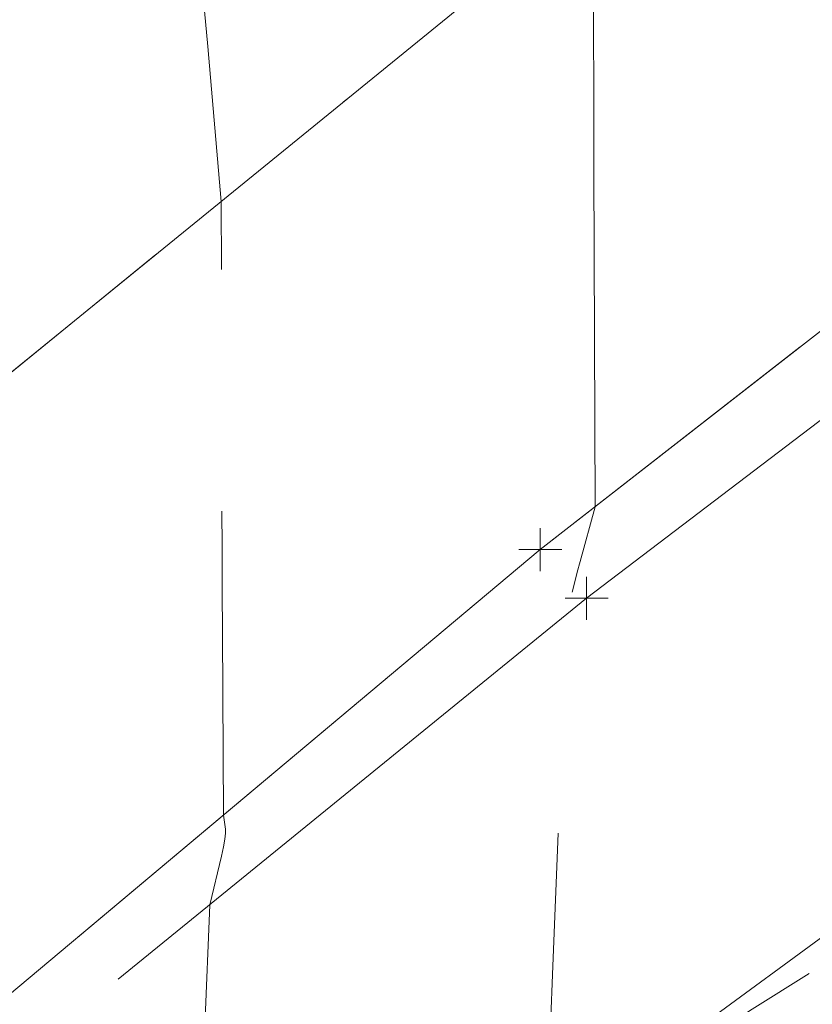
# Model space of a CAD drawing. Extents: x 1926935 to 1928139, y 199322 to 200300.
# Tile 361 of 656: x 1927433 to 1927452, y 199596 to 199618. Entities that reach past the tile are written whole.
import ezdxf

# ---------------------------------------------------------------- set-up
doc = ezdxf.new("R2010")
doc.units = 0
doc.header["$MEASUREMENT"] = 0
for name, pattern in [('CENTER LINE DOUBLE SOLID', [0]), ('DGN Style 2', [14.030764, 8.418458, -5.612305]), ('DGN Style 3', [19.643069, 14.030764, -5.612305]), ('DGN Style 4', [22.463252, 11.224611, -5.612305, 0.014031, -5.612305])]:
    doc.linetypes.add(name, pattern=pattern)
for name, color, linetype, lineweight in [('DT_X_Contour_Minor', 136, 'DGN Style 3', 0), ('DT_X_Terrain_Ground_Line', 92, 'DGN Style 3', 13), ('PM_X_CL_Double_Solid', 40, 'CENTER LINE DOUBLE SOLID', 0), ('PM_X_Edge_Line', 40, 'Continuous', 0), ('PV_X_COP', 4, 'DGN Style 4', 0), ('PV_X_EOP', 7, 'DGN Style 3', 0), ('PV_X_Shoulder', 30, 'DGN Style 3', 0), ('SV_X_Toe_of_Slope', 193, 'DGN Style 2', 0)]:
    doc.layers.add(name, color=color, linetype=linetype, lineweight=lineweight)
doc.layers.add('SV_X_Shot_Marker (Construction)', color=40, linetype='Continuous', lineweight=0, transparency=0.5)

# ---------------------------------------------------------------- blocks, each defined once
blk = doc.blocks.new('SVPT_921')
at = {"layer": 'SV_X_Shot_Marker (Construction)', "transparency": 33554495}
for p, q in [((0, 0.025), (0, -0.025)), ((-0.025, 0), (0.025, 0))]:
    blk.add_line(p, q, dxfattribs=at)
blk.add_point((0, 0), dxfattribs=at)
blk = doc.blocks.new('SVPT_922')
at = {"layer": 'SV_X_Shot_Marker (Construction)', "transparency": 33554495}
for p, q in [((0, 0.025), (0, -0.025)), ((-0.025, 0), (0.025, 0))]:
    blk.add_line(p, q, dxfattribs=at)
blk.add_point((0, 0), dxfattribs=at)
blk = doc.blocks.new('*U2117', base_point=(1927600.126, 199832.709, 682.609))
at = {"layer": 'DT_X_Contour_Minor', "flags": 128}
for points, elevation in [([(1927623.358, 199593.905), (1927611.739, 199596.849), (1927609.279, 199597.538), (1927606.878, 199598.345), (1927604.535, 199599.269), (1927602.251, 199600.311), (1927596.239, 199603.244), (1927594.04, 199604.347), (1927591.95, 199605.455), (1927589.97, 199606.567), (1927588.099, 199607.685), (1927583.257, 199610.671), (1927581.382, 199611.817), (1927579.386, 199613.015), (1927577.272, 199614.264), (1927575.037, 199615.566), (1927568.918, 199619.105), (1927566.711, 199620.321), (1927564.68, 199621.314), (1927562.823, 199622.085), (1927561.142, 199622.633), (1927556.893, 199623.797), (1927555.313, 199624.353), (1927553.757, 199625.15), (1927552.228, 199626.186), (1927550.723, 199627.461), (1927546.746, 199631.183), (1927545.278, 199632.523), (1927543.859, 199633.752), (1927542.488, 199634.87), (1927541.165, 199635.877), (1927537.702, 199638.413), (1927536.411, 199639.258), (1927535.136, 199639.889), (1927533.876, 199640.306), (1927532.631, 199640.51), (1927529.334, 199640.769), (1927528.115, 199640.781), (1927526.929, 199640.622), (1927525.777, 199640.292), (1927524.659, 199639.792), (1927521.723, 199638.23), (1927520.591, 199637.663), (1927519.398, 199637.134), (1927518.144, 199636.642), (1927516.828, 199636.188), (1927513.237, 199635.027), (1927511.953, 199634.572), (1927510.792, 199634.077), (1927509.754, 199633.542), (1927508.84, 199632.967), (1927506.567, 199631.381), (1927505.625, 199630.744), (1927504.503, 199630.026), (1927503.2, 199629.225), (1927501.717, 199628.342), (1927497.523, 199625.878), (1927496.001, 199624.975), (1927494.578, 199624.116), (1927493.255, 199623.299), (1927492.032, 199622.526), (1927488.903, 199620.522), (1927487.596, 199619.671), (1927486.022, 199618.619), (1927484.18, 199617.368), (1927482.071, 199615.916), (1927476.09, 199611.78), (1927474.064, 199610.383), (1927472.471, 199609.294), (1927471.311, 199608.515), (1927470.584, 199608.043), (1927469.224, 199607.198), (1927468.378, 199606.67), (1927466.863, 199605.719), (1927464.677, 199604.345), (1927461.821, 199602.548), (1927453.312, 199597.193), (1927450.518, 199595.434), (1927448.515, 199594.173), (1927447.305, 199593.411), (1927446.887, 199593.147), (1927446.735, 199593.044), (1927446.649, 199592.985), (1927445.958, 199592.514), (1927445.808, 199592.812), (1927445.789, 199593.086), (1927445.795, 199593.782), (1927445.826, 199594.9), (1927445.883, 199596.438), (1927446.205, 199604.604), (1927446.352, 199605.21), (1927446.451, 199605.586), (1927446.519, 199605.837), (1927446.867, 199607.107), (1927446.838, 199614.96), (1927446.834, 199616.105), (1927446.831, 199617.079), (1927446.829, 199617.883), (1927446.821, 199621.235), (1927446.792, 199621.557), (1927446.782, 199621.659), (1927446.768, 199621.794), (1927446.697, 199622.45), (1927446.661, 199622.782), (1927446.592, 199623.411), (1927446.49, 199624.337), (1927446.355, 199625.56), (1927445.952, 199629.217), (1927445.811, 199630.464), (1927445.693, 199631.459), (1927445.596, 199632.204), (1927445.522, 199632.697), (1927445.224, 199634.416), (1927445.008, 199634.46), (1927444.963, 199634.488), (1927444.921, 199634.554), (1927444.882, 199634.657), (1927444.846, 199634.797), (1927444.683, 199635.538), (1927444.106, 199635.545), (1927443.938, 199635.539), (1927443.684, 199635.519), (1927443.342, 199635.484), (1927442.913, 199635.435), (1927440.708, 199635.171), (1927439.162, 199634.697), (1927438.866, 199634.611), (1927438.64, 199634.556), (1927438.485, 199634.532), (1927438.4, 199634.539), (1927438.267, 199634.598), (1927437.986, 199634.64), (1927437.243, 199634.72), (1927436.039, 199634.839), (1927434.372, 199634.996), (1927429.312, 199635.467), (1927427.565, 199635.687), (1927426.118, 199635.995), (1927424.973, 199636.39), (1927424.128, 199636.873), (1927422.275, 199638.278), (1927421.475, 199638.945), (1927420.466, 199639.893), (1927419.246, 199641.121), (1927417.816, 199642.63), (1927413.723, 199647.028), (1927412.177, 199648.589), (1927410.608, 199649.971), (1927409.016, 199651.177), (1927407.401, 199652.205), (1927399.81, 199656.588), (1927395.043, 199654.714), (1927394.051, 199654.288), (1927393.119, 199653.809), (1927392.245, 199653.28), (1927391.43, 199652.7), (1927389.337, 199651.083), (1927388.274, 199650.266), (1927386.654, 199649.027), (1927381.744, 199645.283), (1927373.713, 199639.165), (1927371.016, 199637.105), (1927368.949, 199635.51), (1927367.511, 199634.383), (1927366.703, 199633.722), (1927365.387, 199632.582), (1927364.652, 199631.964), (1927363.431, 199630.965), (1927361.726, 199629.585), (1927359.537, 199627.824), (1927353.052, 199622.62), (1927350.759, 199620.793), (1927348.743, 199619.215), (1927347.004, 199617.886), (1927345.544, 199616.806), (1927342.018, 199614.257), (1927340.662, 199613.296), (1927339.239, 199612.323), (1927337.748, 199611.34), (1927336.19, 199610.345), (1927331.945, 199607.678), (1927330.31, 199606.575), (1927328.589, 199605.268), (1927326.783, 199603.757), (1927324.892, 199602.042), (1927319.733, 199597.195), (1927317.977, 199595.553), (1927316.58, 199594.265), (1927315.541, 199593.328), (1927314.859, 199592.745), (1927313.519, 199591.658), (1927312.691, 199590.994), (1927311.21, 199589.816), (1927309.077, 199588.124), (1927306.292, 199585.919), (1927297.996, 199579.352), (1927295.241, 199577.171), (1927293.197, 199575.55), (1927291.864, 199574.491), (1927291.243, 199573.994), (1927290.536, 199573.416), (1927289.942, 199572.986), (1927288.69, 199572.131), (1927286.781, 199570.849), (1927284.214, 199569.141), (1927270.7, 199560.178)], 693), ([(1927621.923, 199593.127), (1927610.929, 199595.913), (1927608.601, 199596.565), (1927606.328, 199597.329), (1927604.111, 199598.203), (1927601.95, 199599.189), (1927596.261, 199601.965), (1927594.15, 199603.027), (1927592.083, 199604.13), (1927590.061, 199605.274), (1927588.083, 199606.46), (1927582.868, 199609.677), (1927580.885, 199610.89), (1927578.847, 199612.115), (1927576.754, 199613.354), (1927574.606, 199614.606), (1927568.807, 199617.961), (1927566.688, 199619.121), (1927564.683, 199620.084), (1927562.79, 199620.851), (1927561.011, 199621.421), (1927556.416, 199622.68), (1927554.707, 199623.282), (1927553.025, 199624.143), (1927551.371, 199625.263), (1927549.744, 199626.643), (1927545.443, 199630.667), (1927543.886, 199632.094), (1927542.442, 199633.357), (1927541.11, 199634.455), (1927539.891, 199635.389), (1927536.79, 199637.66), (1927535.634, 199638.416), (1927534.492, 199638.981), (1927533.364, 199639.355), (1927532.25, 199639.538), (1927529.298, 199639.77), (1927528.206, 199639.78), (1927527.144, 199639.638), (1927526.113, 199639.343), (1927525.112, 199638.895), (1927522.483, 199637.496), (1927521.432, 199636.976), (1927520.25, 199636.466), (1927518.939, 199635.964), (1927517.496, 199635.472), (1927513.476, 199634.173), (1927512.061, 199633.679), (1927510.829, 199633.172), (1927509.781, 199632.652), (1927508.917, 199632.12), (1927506.857, 199630.682), (1927506.003, 199630.106), (1927504.985, 199629.454), (1927503.805, 199628.729), (1927502.461, 199627.928), (1927498.66, 199625.694), (1927497.235, 199624.848), (1927495.814, 199623.985), (1927494.395, 199623.104), (1927492.979, 199622.206), (1927489.206, 199619.79), (1927487.708, 199618.817), (1927486.043, 199617.71), (1927484.211, 199616.47), (1927482.212, 199615.097), (1927476.66, 199611.256), (1927474.751, 199609.942), (1927473.19, 199608.881), (1927471.977, 199608.072), (1927471.112, 199607.516), (1927469.267, 199606.37), (1927468.281, 199605.755), (1927464.544, 199603.409), (1927461.794, 199601.679), (1927453.676, 199596.57), (1927450.989, 199594.878), (1927449.018, 199593.634), (1927447.762, 199592.839), (1927447.222, 199592.491), (1927446.737, 199592.163), (1927446.447, 199591.966), (1927445.942, 199591.622), (1927445.221, 199591.131), (1927439.416, 199587.174), (1927438.164, 199589.672), (1927437.935, 199590.274), (1927437.783, 199591.009), (1927437.708, 199591.877), (1927437.712, 199592.878), (1927437.908, 199597.859), (1927438.18, 199598.989), (1927438.23, 199599.21), (1927438.262, 199599.388), (1927438.277, 199599.523), (1927438.275, 199599.615), (1927438.227, 199599.944), (1927438.205, 199604.196), (1927438.2, 199605.146), (1927438.196, 199606.176), (1927438.193, 199607.285), (1927438.19, 199608.473), (1927438.175, 199614.202), (1927437.861, 199617.798), (1927437.785, 199618.63), (1927437.692, 199619.586), (1927437.581, 199620.666), (1927437.453, 199621.87), (1927436.813, 199627.776), (1927436.661, 199628.597), (1927436.627, 199628.753), (1927436.59, 199628.868), (1927436.552, 199628.942), (1927436.51, 199628.975), (1927436.312, 199629.037), (1927434.092, 199628.623), (1927433.66, 199628.545), (1927433.316, 199628.49), (1927433.06, 199628.456), (1927432.892, 199628.445), (1927432.312, 199628.442), (1927426.09, 199629.817), (1927424.867, 199629.993), (1927423.864, 199629.931), (1927423.081, 199629.632), (1927422.519, 199629.095), (1927420.41, 199626.033), (1927422.488, 199630.405), (1927422.655, 199631.465), (1927422.263, 199632.77), (1927421.313, 199634.322), (1927419.806, 199636.119), (1927415.041, 199641.238), (1927413.202, 199643.077), (1927411.258, 199644.755), (1927409.209, 199646.271), (1927407.056, 199647.625), (1927396.761, 199653.57), (1927394.112, 199652.529), (1927393.561, 199652.291), (1927393.042, 199652.026), (1927392.557, 199651.731), (1927392.104, 199651.409), (1927390.941, 199650.511), (1927390.163, 199649.914), (1927386.56, 199647.165), (1927383.735, 199645.013), (1927375.291, 199638.58), (1927372.47, 199636.426), (1927370.34, 199634.788), (1927368.901, 199633.665), (1927368.154, 199633.059), (1927367.082, 199632.13), (1927366.409, 199631.568), (1927365.194, 199630.576), (1927363.437, 199629.157), (1927361.138, 199627.309), (1927354.284, 199621.809), (1927351.885, 199619.896), (1927349.83, 199618.283), (1927348.119, 199616.969), (1927346.751, 199615.955), (1927343.562, 199613.65), (1927342.293, 199612.754), (1927340.879, 199611.795), (1927339.319, 199610.772), (1927337.614, 199609.686), (1927332.872, 199606.706), (1927331.093, 199605.519), (1927329.313, 199604.192), (1927327.531, 199602.726), (1927325.748, 199601.119), (1927320.99, 199596.65), (1927319.341, 199595.111), (1927317.959, 199593.848), (1927316.846, 199592.859), (1927316.002, 199592.146), (1927314.108, 199590.61), (1927313.126, 199589.821), (1927311.602, 199588.606), (1927309.536, 199586.965), (1927306.927, 199584.899), (1927299.248, 199578.821), (1927296.663, 199576.774), (1927294.67, 199575.191), (1927293.268, 199574.073), (1927292.456, 199573.419), (1927291.08, 199572.295), (1927290.207, 199571.646), (1927288.62, 199570.544), (1927286.319, 199568.989), (1927283.305, 199566.979), (1927271.334, 199559.038), (1927269.138, 199557.577), (1927267.726, 199556.634), (1927267.098, 199556.208), (1927266.47, 199555.763), (1927266.215, 199555.585), (1927265.921, 199555.385), (1927265.59, 199555.163), (1927265.22, 199554.919), (1927263.404, 199553.73)], 694)]:
    blk.add_lwpolyline(points, dxfattribs=dict(at, elevation=elevation))

msp = doc.modelspace()

# ---------------------------------------------------------------- linework, layer by layer
at = {"layer": 'PM_X_CL_Double_Solid'}
msp.add_polyline3d([(1927245.694, 199410.15, 720.166), (1927255.056, 199423.555, 718.706), (1927266.39, 199439.156, 716.658), (1927277.368, 199453.586, 715.24), (1927288.462, 199467.79, 713.328), (1927302.858, 199485.09, 711.42), (1927318.982, 199503.294, 708.977), (1927337.14, 199522.735, 706.527), (1927354.414, 199540.149, 704.301), (1927372.464, 199557.144, 702.139), (1927390.844, 199573.893, 699.749), (1927409.366, 199590.017, 697.592), (1927427.952, 199605.886, 695.183), (1927447.472, 199621.764, 692.925), (1927467.201, 199637.009, 690.618), (1927486.468, 199651.157, 688.698), (1927506.882, 199665.475, 686.538)], dxfattribs=at)
at = {"layer": 'PM_X_Edge_Line', "color": 7}
msp.add_polyline3d([(1927666.727, 199719.995, 676.191), (1927644.241, 199716.769, 677.087), (1927621.243, 199710.991, 678.043), (1927597.373, 199702.472, 679.314), (1927575.084, 199692.432, 680.746), (1927556.178, 199682.66, 682.244), (1927530.816, 199667.733, 684.444), (1927509.155, 199653.376, 686.5), (1927488.558, 199638.738, 688.51), (1927467.129, 199622.892, 690.676), (1927445.591, 199606.113, 693.146), (1927424.036, 199588.058, 695.645), (1927403.995, 199570.588, 698.143), (1927384.175, 199552.779, 700.635), (1927364.685, 199534.242, 703.25), (1927344.171, 199513.647, 705.893), (1927325.531, 199493.567, 708.501), (1927304.976, 199469.837, 711.44), (1927287.675, 199448.383, 714.071), (1927270.893, 199425.985, 716.694), (1927254.944, 199403.56, 719.392)], dxfattribs=at)
at = {"layer": 'PV_X_COP'}
msp.add_polyline3d([(1927245.694, 199410.15, 720.166), (1927255.056, 199423.555, 718.706), (1927266.39, 199439.156, 716.658), (1927277.368, 199453.586, 715.24), (1927288.462, 199467.79, 713.328), (1927302.858, 199485.09, 711.42), (1927318.982, 199503.294, 708.977), (1927337.14, 199522.735, 706.527), (1927354.414, 199540.149, 704.301), (1927372.464, 199557.144, 702.139), (1927390.844, 199573.893, 699.749), (1927409.366, 199590.017, 697.592), (1927427.952, 199605.886, 695.183), (1927447.472, 199621.764, 692.925), (1927467.201, 199637.009, 690.618), (1927486.468, 199651.157, 688.698), (1927506.882, 199665.475, 686.538)], dxfattribs=at)
at = {"layer": 'PV_X_EOP'}
msp.add_polyline3d([(1927666.727, 199719.995, 676.191), (1927644.241, 199716.769, 677.087), (1927621.243, 199710.991, 678.043), (1927597.373, 199702.472, 679.314), (1927575.084, 199692.432, 680.746), (1927556.178, 199682.66, 682.244), (1927530.816, 199667.733, 684.444), (1927509.155, 199653.376, 686.5), (1927488.558, 199638.738, 688.51), (1927467.129, 199622.892, 690.676), (1927445.591, 199606.113, 693.146), (1927424.036, 199588.058, 695.645), (1927403.995, 199570.588, 698.143), (1927384.175, 199552.779, 700.635), (1927364.685, 199534.242, 703.25), (1927344.171, 199513.647, 705.893), (1927325.531, 199493.567, 708.501), (1927304.976, 199469.837, 711.44), (1927287.675, 199448.383, 714.071), (1927270.893, 199425.985, 716.694), (1927254.944, 199403.56, 719.392)], dxfattribs=at)
at = {"layer": 'PV_X_Shoulder'}
msp.add_polyline3d([(1927564.511, 199680.588, 681.02), (1927560.545, 199680.503, 681.714), (1927554.25, 199678.255, 682.439), (1927532.128, 199665.551, 684.351), (1927510.63, 199651.388, 686.263), (1927490.006, 199637.269, 688.303), (1927468.257, 199621.425, 690.566), (1927446.668, 199604.98, 692.944), (1927424.93, 199587.308, 695.564), (1927404.757, 199569.767, 698.128), (1927384.949, 199552.057, 700.646), (1927365.449, 199533.503, 703.012), (1927345.041, 199512.821, 705.747), (1927326.751, 199492.641, 708.293), (1927306.236, 199468.864, 711.256), (1927289.22, 199447.324, 713.737), (1927272.528, 199424.976, 716.569), (1927256.622, 199402.398, 719.214)], dxfattribs=at)
at = {"layer": 'SV_X_Toe_of_Slope'}
msp.add_polyline3d([(1927262.65, 199398.228, 718.574), (1927278.623, 199423.704, 715.682), (1927297.38, 199446.688, 712.76), (1927314.535, 199465.426, 710.095), (1927332.1, 199484.014, 707.506), (1927347.924, 199502.36, 705.86), (1927362.647, 199517.571, 704.026), (1927383.653, 199536.364, 701.585), (1927395.159, 199547.175, 700.198), (1927394.513, 199552.932, 699.626), (1927402.587, 199559.662, 698.55), (1927411.301, 199560.648, 698.275), (1927428.109, 199577.944, 695.729), (1927446.842, 199593.236, 692.865), (1927469.103, 199609.525, 690.189), (1927487.43, 199624.079, 688.143), (1927501.205, 199634.974, 684.853), (1927511.238, 199642.174, 684.633), (1927525.091, 199649.086, 685.036), (1927542.123, 199650.758, 682.033), (1927562.759, 199637.524, 680.71), (1927588.307, 199623.562, 680.034), (1927614.306, 199612.05, 679.107), (1927645.644, 199605.983, 677.466)], dxfattribs=at)

# ---------------------------------------------------------------- block references
at = {"layer": 'DT_X_Terrain_Ground_Line'}
msp.add_blockref('*U2117', (1927600.126, 199832.709, 682.609), dxfattribs=at)
at = {"layer": 'SV_X_Shot_Marker (Construction)', "transparency": 33554495, "xscale": 20, "yscale": 20, "zscale": 20}
for name, p in [('SVPT_922', (1927445.591, 199606.113, 693.146)), ('SVPT_921', (1927446.668, 199604.98, 692.944))]:
    msp.add_blockref(name, p, dxfattribs=at)

doc.saveas('drawing.dxf')
